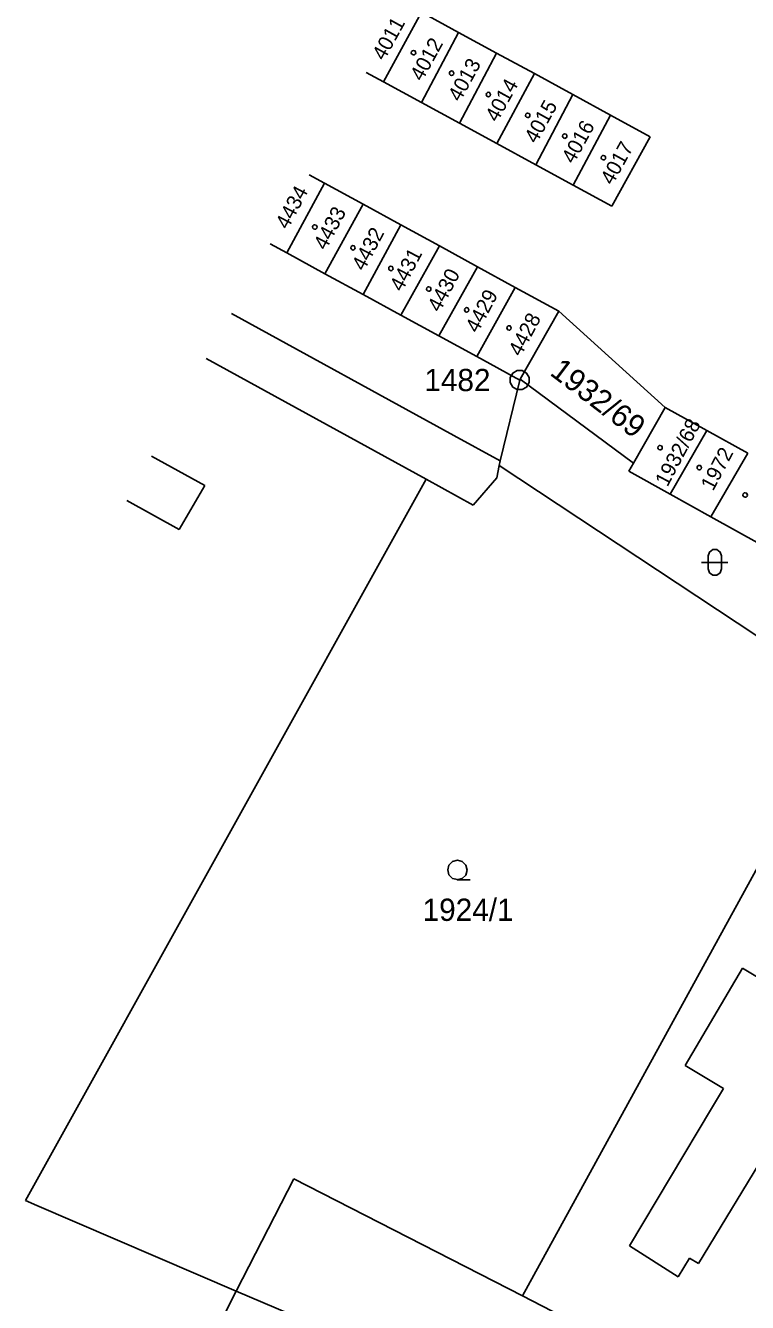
# Model space of a CAD drawing. Extents: x -528274 to -527531, y -1079304 to -1078580.
# Drawn here: x -528012.3 to -527957.1, y -1078735.9 to -1078638.4 of the extents above; entities that cross this region are included whole.
import ezdxf

# ---------------------------------------------------------------- set-up
doc = ezdxf.new("R2010")
doc.units = 0
doc.layers.add('katastrální mapa', color=7, linetype='Continuous')

msp = doc.modelspace()

# ---------------------------------------------------------------- linework, layer by layer
at = {"layer": 'katastrální mapa'}
for p, q in [((-527984.88, -1078642.7), (-527981.99, -1078637.37)), ((-527981.99, -1078637.37), (-527979.14, -1078638.92)), ((-527979.14, -1078638.92), (-527981.98, -1078644.28)), ((-527979.14, -1078638.92), (-527976.25, -1078640.5)), ((-527979.08, -1078645.85), (-527976.25, -1078640.5)), ((-527976.25, -1078640.5), (-527973.35, -1078642.07)), ((-527986.205, -1078641.976), (-527984.88, -1078642.7)), ((-527973.35, -1078642.07), (-527976.23, -1078647.41)), ((-527973.35, -1078642.07), (-527970.42, -1078643.67)), ((-527984.88, -1078642.7), (-527981.98, -1078644.28)), ((-527981.98, -1078644.28), (-527979.08, -1078645.85)), ((-527970.42, -1078643.67), (-527973.24, -1078649.04)), ((-527970.42, -1078643.67), (-527967.52, -1078645.25)), ((-527970.39, -1078650.59), (-527967.52, -1078645.25)), ((-527964.5, -1078646.9), (-527967.52, -1078645.25)), ((-527979.08, -1078645.85), (-527976.23, -1078647.41)), ((-527976.23, -1078647.41), (-527973.24, -1078649.04)), ((-527967.42, -1078652.21), (-527964.5, -1078646.9)), ((-527973.24, -1078649.04), (-527970.39, -1078650.59)), ((-527989.39, -1078650.45), (-527990.583, -1078649.794)), ((-527989.39, -1078650.45), (-527992.28, -1078655.77)), ((-527986.45, -1078652.05), (-527989.39, -1078650.45)), ((-527970.39, -1078650.59), (-527967.42, -1078652.21)), ((-527986.45, -1078652.05), (-527989.37, -1078657.36)), ((-527983.57, -1078653.63), (-527986.45, -1078652.05)), ((-527986.45, -1078658.95), (-527983.57, -1078653.63)), ((-527980.61, -1078655.24), (-527983.57, -1078653.63)), ((-527992.28, -1078655.77), (-527993.545, -1078655.083)), ((-527989.37, -1078657.36), (-527992.28, -1078655.77)), ((-527980.61, -1078655.24), (-527983.55, -1078660.53)), ((-527977.69, -1078656.84), (-527980.61, -1078655.24)), ((-527977.69, -1078656.84), (-527980.66, -1078662.1)), ((-527974.81, -1078658.41), (-527977.69, -1078656.84)), ((-527986.45, -1078658.95), (-527989.37, -1078657.36)), ((-527983.55, -1078660.53), (-527986.45, -1078658.95)), ((-527977.76, -1078663.69), (-527974.81, -1078658.41)), ((-527971.49, -1078660.22), (-527974.81, -1078658.41)), ((-527979.51, -1078669.72), (-527996.518, -1078660.391)), ((-527980.66, -1078662.1), (-527983.55, -1078660.53)), ((-527974.44, -1078665.42), (-527971.49, -1078660.22)), ((-527971.49, -1078660.22), (-527963.35, -1078667.57)), ((-527977.76, -1078663.69), (-527980.66, -1078662.1)), ((-527998.45, -1078663.842), (-527981.62, -1078673.06)), ((-527974.47, -1078665.48), (-527977.76, -1078663.69)), ((-527975.97, -1078671.66), (-527974.47, -1078665.48)), ((-527974.52, -1078665.48), (-527974.42, -1078665.48)), ((-527974.47, -1078665.48), (-527974.44, -1078665.42)), ((-527965.77, -1078671.82), (-527974.44, -1078665.42)), ((-527963.35, -1078667.57), (-527965.77, -1078671.82)), ((-527960.16, -1078669.33), (-527963.35, -1078667.57)), ((-527975.97, -1078671.66), (-527979.51, -1078669.72)), ((-527962.97, -1078674.2), (-527960.16, -1078669.33)), ((-527957.04, -1078671.06), (-527960.16, -1078669.33)), ((-528002.632, -1078671.308), (-527998.54, -1078673.55)), ((-527976.04, -1078672.01), (-527975.97, -1078671.66)), ((-527957.04, -1078671.06), (-527959.85, -1078675.94)), ((-527976.23, -1078672.96), (-527976.04, -1078672.01)), ((-527976.04, -1078672.01), (-527949.18, -1078689.75)), ((-527966.13, -1078672.44), (-527965.77, -1078671.82)), ((-527962.97, -1078674.2), (-527966.13, -1078672.44)), ((-527981.62, -1078673.06), (-528012.26, -1078728.15)), ((-527998.54, -1078673.55), (-528000.5, -1078676.89)), ((-527981.62, -1078673.06), (-527978.02, -1078675.03)), ((-527978.02, -1078675.03), (-527976.23, -1078672.96)), ((-528000.5, -1078676.89), (-528004.524, -1078674.688)), ((-527959.85, -1078675.94), (-527962.97, -1078674.2)), ((-527956.09, -1078678.03), (-527959.85, -1078675.94)), ((-527949.18, -1078689.75), (-527974.26, -1078735.45)), ((-527961.83, -1078717.86), (-527957.43, -1078710.42)), ((-527957.43, -1078710.42), (-527954.48, -1078712.18)), ((-527958.9, -1078719.61), (-527961.83, -1078717.86)), ((-527959.81, -1078721.14), (-527958.9, -1078719.61)), ((-527966.08, -1078731.62), (-527959.81, -1078721.14)), ((-527955.32, -1078723.96), (-527960.8, -1078732.98)), ((-527996.14, -1078735.08), (-527991.75, -1078726.5)), ((-527974.26, -1078735.45), (-527991.75, -1078726.5)), ((-528012.26, -1078728.15), (-528011.39, -1078728.53)), ((-528011.39, -1078728.53), (-527996.14, -1078735.08)), ((-527962.35, -1078733.98), (-527966.08, -1078731.62)), ((-527961.49, -1078732.56), (-527962.35, -1078733.98)), ((-527960.8, -1078732.98), (-527961.49, -1078732.56)), ((-527996.14, -1078735.08), (-528011.72, -1078765.52)), ((-527996.14, -1078735.08), (-527991.06, -1078737.26)), ((-527974.26, -1078735.45), (-527959.88, -1078742.81))]:
    msp.add_line(p, q, dxfattribs=at)
for points in [[(-527982.59, -1078640.31), (-527982.49, -1078640.33), (-527982.44, -1078640.42), (-527982.42, -1078640.48), (-527982.44, -1078640.57), (-527982.52, -1078640.64), (-527982.59, -1078640.65), (-527982.68, -1078640.62), (-527982.74, -1078640.56), (-527982.76, -1078640.48), (-527982.74, -1078640.39), (-527982.66, -1078640.32)], [(-527979.68, -1078641.87), (-527979.58, -1078641.89), (-527979.53, -1078641.98), (-527979.51, -1078642.04), (-527979.53, -1078642.13), (-527979.61, -1078642.2), (-527979.68, -1078642.21), (-527979.77, -1078642.18), (-527979.83, -1078642.12), (-527979.85, -1078642.04), (-527979.83, -1078641.95), (-527979.75, -1078641.88)], [(-527976.87, -1078643.5), (-527976.77, -1078643.52), (-527976.72, -1078643.61), (-527976.7, -1078643.67), (-527976.72, -1078643.76), (-527976.8, -1078643.83), (-527976.87, -1078643.84), (-527976.96, -1078643.81), (-527977.02, -1078643.75), (-527977.04, -1078643.67), (-527977.02, -1078643.58), (-527976.94, -1078643.51)], [(-527973.86, -1078645.09), (-527973.76, -1078645.11), (-527973.71, -1078645.2), (-527973.69, -1078645.26), (-527973.71, -1078645.35), (-527973.79, -1078645.42), (-527973.86, -1078645.43), (-527973.95, -1078645.4), (-527974.01, -1078645.34), (-527974.03, -1078645.26), (-527974.01, -1078645.17), (-527973.93, -1078645.1)], [(-527971.03, -1078646.68), (-527970.93, -1078646.7), (-527970.88, -1078646.79), (-527970.86, -1078646.85), (-527970.88, -1078646.94), (-527970.96, -1078647.01), (-527971.03, -1078647.02), (-527971.12, -1078646.99), (-527971.18, -1078646.93), (-527971.2, -1078646.85), (-527971.18, -1078646.76), (-527971.1, -1078646.69)], [(-527968.07, -1078648.33), (-527967.97, -1078648.35), (-527967.92, -1078648.44), (-527967.9, -1078648.5), (-527967.92, -1078648.59), (-527968, -1078648.66), (-527968.07, -1078648.67), (-527968.16, -1078648.64), (-527968.22, -1078648.58), (-527968.24, -1078648.5), (-527968.22, -1078648.41), (-527968.14, -1078648.34)], [(-527990.14, -1078653.62), (-527990.04, -1078653.64), (-527989.99, -1078653.73), (-527989.97, -1078653.79), (-527989.99, -1078653.88), (-527990.07, -1078653.95), (-527990.14, -1078653.96), (-527990.23, -1078653.93), (-527990.29, -1078653.87), (-527990.31, -1078653.79), (-527990.29, -1078653.7), (-527990.21, -1078653.63)], [(-527987.22, -1078655.21), (-527987.12, -1078655.23), (-527987.07, -1078655.32), (-527987.05, -1078655.38), (-527987.07, -1078655.47), (-527987.15, -1078655.54), (-527987.22, -1078655.55), (-527987.31, -1078655.52), (-527987.37, -1078655.46), (-527987.39, -1078655.38), (-527987.37, -1078655.29), (-527987.29, -1078655.22)], [(-527984.32, -1078656.79), (-527984.22, -1078656.81), (-527984.17, -1078656.9), (-527984.15, -1078656.96), (-527984.17, -1078657.05), (-527984.25, -1078657.12), (-527984.32, -1078657.13), (-527984.41, -1078657.1), (-527984.47, -1078657.04), (-527984.49, -1078656.96), (-527984.47, -1078656.87), (-527984.39, -1078656.8)], [(-527981.43, -1078658.36), (-527981.33, -1078658.38), (-527981.28, -1078658.47), (-527981.26, -1078658.53), (-527981.28, -1078658.62), (-527981.36, -1078658.69), (-527981.43, -1078658.7), (-527981.52, -1078658.67), (-527981.58, -1078658.61), (-527981.6, -1078658.53), (-527981.58, -1078658.44), (-527981.5, -1078658.37)], [(-527978.53, -1078659.95), (-527978.43, -1078659.97), (-527978.38, -1078660.06), (-527978.36, -1078660.12), (-527978.38, -1078660.21), (-527978.46, -1078660.28), (-527978.53, -1078660.29), (-527978.62, -1078660.26), (-527978.68, -1078660.2), (-527978.7, -1078660.12), (-527978.68, -1078660.03), (-527978.6, -1078659.96)], [(-527975.29, -1078661.33), (-527975.19, -1078661.35), (-527975.14, -1078661.44), (-527975.12, -1078661.5), (-527975.14, -1078661.59), (-527975.22, -1078661.66), (-527975.29, -1078661.67), (-527975.38, -1078661.64), (-527975.44, -1078661.58), (-527975.46, -1078661.5), (-527975.44, -1078661.41), (-527975.36, -1078661.34)], [(-527974.28, -1078664.76), (-527973.94, -1078664.95), (-527973.75, -1078665.29), (-527973.75, -1078665.68), (-527973.94, -1078666.02), (-527974.28, -1078666.21), (-527974.67, -1078666.21), (-527975.01, -1078666.02), (-527975.2, -1078665.68), (-527975.2, -1078665.29), (-527975.01, -1078664.95), (-527974.67, -1078664.76)], [(-527963.74, -1078670.48), (-527963.64, -1078670.5), (-527963.59, -1078670.59), (-527963.57, -1078670.65), (-527963.59, -1078670.74), (-527963.67, -1078670.81), (-527963.74, -1078670.82), (-527963.83, -1078670.79), (-527963.89, -1078670.73), (-527963.91, -1078670.65), (-527963.89, -1078670.56), (-527963.81, -1078670.49)], [(-527960.74, -1078672), (-527960.64, -1078672.02), (-527960.59, -1078672.11), (-527960.57, -1078672.17), (-527960.59, -1078672.26), (-527960.67, -1078672.33), (-527960.74, -1078672.34), (-527960.83, -1078672.31), (-527960.89, -1078672.25), (-527960.91, -1078672.17), (-527960.89, -1078672.08), (-527960.81, -1078672.01)], [(-527957.23, -1078674.1), (-527957.13, -1078674.12), (-527957.08, -1078674.21), (-527957.06, -1078674.27), (-527957.08, -1078674.36), (-527957.16, -1078674.43), (-527957.23, -1078674.44), (-527957.32, -1078674.41), (-527957.38, -1078674.35), (-527957.4, -1078674.27), (-527957.38, -1078674.18), (-527957.3, -1078674.11)], [(-527960.06, -1078678.91), (-527959.96, -1078678.62), (-527959.71, -1078678.44), (-527959.4, -1078678.44), (-527959.15, -1078678.62), (-527959.05, -1078678.91), (-527959.05, -1078679.91), (-527959.15, -1078680.2), (-527959.4, -1078680.38), (-527959.71, -1078680.38), (-527959.96, -1078680.2), (-527960.06, -1078679.91)]]:
    msp.add_lwpolyline(points, close=True, dxfattribs=at)
for points in [[(-527960.56, -1078679.41), (-527959.29, -1078679.41), (-527958.56, -1078679.41)], [(-527979.23, -1078703.65), (-527979.61, -1078703.55), (-527979.88, -1078703.28), (-527979.98, -1078702.91), (-527979.88, -1078702.54), (-527979.61, -1078702.27), (-527979.24, -1078702.17), (-527978.87, -1078702.27), (-527978.6, -1078702.54), (-527978.5, -1078702.92), (-527978.6, -1078703.3), (-527978.87, -1078703.57), (-527979.25, -1078703.67), (-527978.25, -1078703.67)]]:
    msp.add_lwpolyline(points, dxfattribs=at)

# ---------------------------------------------------------------- texts
for s, height, rotation, p in [('4011', 1.14, 61.0773, (-527984.833, -1078641.141)), ('4012', 1.14, 61.0773, (-527981.933, -1078642.721)), ('4013', 1.14, 61.0773, (-527979.033, -1078644.291)), ('4014', 1.14, 61.0773, (-527976.183, -1078645.851)), ('4015', 1.14, 61.0773, (-527973.193, -1078647.481)), ('4016', 1.14, 61.0773, (-527970.343, -1078649.031)), ('4017', 1.14, 61.0773, (-527967.373, -1078650.651)), ('4434', 1.14, 62.10862, (-527992.206, -1078654.039)), ('4433', 1.14, 62.10862, (-527989.296, -1078655.629)), ('4432', 1.14, 62.10862, (-527986.376, -1078657.219)), ('4431', 1.14, 62.10862, (-527983.476, -1078658.799)), ('4430', 1.14, 62.10862, (-527980.586, -1078660.369)), ('4429', 1.14, 62.10862, (-527977.686, -1078661.959)), ('4428', 1.14, 62.10862, (-527974.396, -1078663.749)), ('1932/69', 1.7, 322.80442, (-527972.247, -1078665.037)), ('1932/68', 1.14, 62.05133, (-527963.177, -1078673.697)), ('1972', 1.14, 62.05133, (-527959.687, -1078674.017))]:
    msp.add_text(s, height=height, rotation=rotation, dxfattribs=at).set_placement(p)
for s, p in [('1482', (-527981.762, -1078666.33)), ('1924/1', (-527981.897, -1078706.8))]:
    msp.add_text(s, height=1.7, dxfattribs=at).set_placement(p)

doc.saveas('drawing.dxf')
